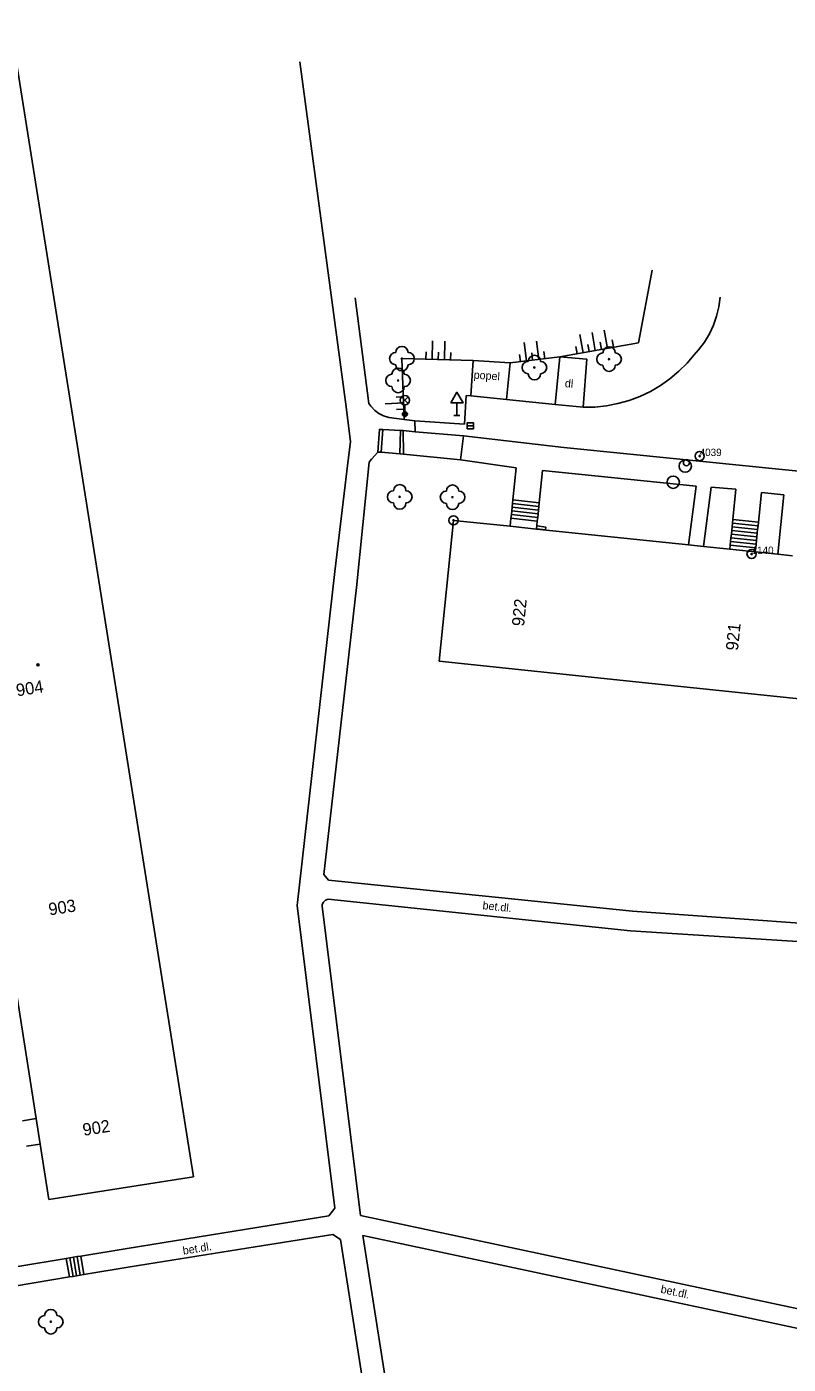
# Model space of a CAD drawing. Extents: x -539244 to -537359, y -1183785 to -1181851.
# Drawn here: x -537591.1 to -537529.3, y -1181981.5 to -1181872.9 of the extents above; entities that cross this region are included whole.
import ezdxf

# ---------------------------------------------------------------- set-up
doc = ezdxf.new("R2010")
doc.units = 0
for name, color, linetype in [('Vrstva 10', 7, 'Continuous'), ('Vrstva 11', 7, 'Continuous'), ('Vrstva 14', 7, 'Continuous'), ('Vrstva 15', 7, 'Continuous'), ('Vrstva 21', 7, 'Continuous'), ('Vrstva 22', 7, 'Continuous'), ('Vrstva 23', 7, 'Continuous'), ('Vrstva 24', 7, 'Continuous'), ('Vrstva 27', 7, 'Continuous'), ('Vrstva 28', 7, 'Continuous'), ('Vrstva 33', 7, 'Continuous'), ('Vrstva 34', 7, 'Continuous'), ('Vrstva 39', 7, 'Continuous'), ('Vrstva 40', 7, 'Continuous'), ('Vrstva 47', 7, 'Continuous'), ('Vrstva 5', 7, 'Continuous')]:
    doc.layers.add(name, color=color, linetype=linetype)

msp = doc.modelspace()

# ---------------------------------------------------------------- linework, layer by layer
at = {"layer": 'Vrstva 10'}
for p, q in [((-537555.42, -1181902.8), (-537555.58, -1181905.14)), ((-537555.05, -1181902.85), (-537555.42, -1181902.8)), ((-537555.58, -1181905.14), (-537559.61, -1181904.86)), ((-537555.66, -1181906.09), (-537547.49, -1181907.023)), ((-537542.12, -1181907.57), (-537547.49, -1181907.023)), ((-537524.45, -1181909.37), (-537542.12, -1181907.57))]:
    msp.add_line(p, q, dxfattribs=at)
for points in [[(-537534.81, -1181894.83), (-537534.912, -1181895.604), (-537535.093, -1181896.363), (-537535.35, -1181897.099), (-537535.682, -1181897.806), (-537536.083, -1181898.475), (-537536.552, -1181899.099), (-537536.94, -1181899.53)], [(-537545.92, -1181903.77), (-537544.977, -1181903.75), (-537544.039, -1181903.65), (-537543.112, -1181903.472), (-537542.205, -1181903.215), (-537541.322, -1181902.882), (-537540.47, -1181902.476), (-537539.656, -1181901.999), (-537538.885, -1181901.455), (-537538.163, -1181900.848), (-537537.495, -1181900.182), (-537536.94, -1181899.53)], [(-537545.92, -1181903.77), (-537548.209, -1181903.539), (-537552.15, -1181903.142), (-537555.05, -1181902.85)]]:
    msp.add_lwpolyline(points, dxfattribs=at)
at = {"layer": 'Vrstva 11'}
for p, q in [((-537568.93, -1181875.73), (-537565.18, -1181903.72)), ((-537564.44, -1181894.87), (-537563.33, -1181903.47)), ((-537547.82, -1181899.68), (-537548.209, -1181903.539)), ((-537545.62, -1181899.86), (-537547.82, -1181899.68)), ((-537555.05, -1181902.85), (-537554.87, -1181899.96)), ((-537554.87, -1181899.96), (-537551.85, -1181900.17)), ((-537551.85, -1181900.17), (-537552.15, -1181903.142)), ((-537545.92, -1181903.77), (-537545.62, -1181899.86)), ((-537559.57, -1181905.75), (-537559.61, -1181904.86)), ((-537560.832, -1181907.548), (-537560.77, -1181905.66)), ((-537560.77, -1181905.66), (-537560.56, -1181905.65)), ((-537560.56, -1181905.65), (-537559.57, -1181905.75)), ((-537560.56, -1181905.65), (-537560.53, -1181907.57)), ((-537555.66, -1181906.09), (-537559.57, -1181905.75)), ((-537566.09, -1181917.1), (-537565.04, -1181908.27)), ((-537564.34, -1181918.41), (-537563.3, -1181908.22)), ((-537555.89, -1181908.03), (-537551.376, -1181908.688)), ((-537551.376, -1181908.688), (-537551.639, -1181911.292)), ((-537549.237, -1181908.906), (-537549.5, -1181911.516)), ((-537536.74, -1181910.18), (-537549.237, -1181908.906)), ((-537537.369, -1181914.948), (-537536.74, -1181910.18)), ((-537536.165, -1181915.074), (-537535.53, -1181910.26)), ((-537535.53, -1181910.26), (-537533.52, -1181910.41)), ((-537533.775, -1181912.882), (-537533.52, -1181910.41)), ((-537531.698, -1181913.096), (-537531.45, -1181910.69)), ((-537531.45, -1181910.69), (-537529.62, -1181910.87)), ((-537549.531, -1181911.814), (-537551.67, -1181911.59)), ((-537549.5, -1181911.516), (-537551.639, -1181911.292)), ((-537530.119, -1181915.706), (-537529.62, -1181910.87)), ((-537549.655, -1181913.007), (-537551.794, -1181912.783)), ((-537549.624, -1181912.708), (-537551.763, -1181912.484)), ((-537549.593, -1181912.41), (-537551.732, -1181912.186)), ((-537549.562, -1181912.112), (-537551.701, -1181911.888)), ((-537531.79, -1181913.991), (-537533.867, -1181913.777)), ((-537531.759, -1181913.692), (-537533.836, -1181913.478)), ((-537531.728, -1181913.394), (-537533.805, -1181913.18)), ((-537531.698, -1181913.096), (-537533.775, -1181912.882)), ((-537531.913, -1181915.184), (-537533.99, -1181914.97)), ((-537531.882, -1181914.886), (-537533.959, -1181914.672)), ((-537531.851, -1181914.588), (-537533.928, -1181914.374)), ((-537531.82, -1181914.289), (-537533.897, -1181914.075)), ((-537566.09, -1181917.1), (-537569.16, -1181944.23)), ((-537564.34, -1181918.41), (-537566.99, -1181941.7)), ((-537566.99, -1181941.7), (-537566.62, -1181942.17)), ((-537566.62, -1181942.17), (-537541.93, -1181944.68)), ((-537569.16, -1181944.23), (-537566.091, -1181968.787)), ((-537567.14, -1181944.27), (-537564.02, -1181969.4)), ((-537542.09, -1181946.28), (-537566.64, -1181943.7)), ((-537541.93, -1181944.68), (-537518.255, -1181946.366)), ((-537525.47, -1181947.35), (-537542.09, -1181946.28)), ((-537590.361, -1181961.527), (-537591.479, -1181961.702)), ((-537590.036, -1181963.599), (-537591.154, -1181963.774)), ((-537566.575, -1181969.432), (-537566.091, -1181968.787)), ((-537582.977, -1181972.064), (-537566.575, -1181969.432)), ((-537564.02, -1181969.4), (-537517.896, -1181979.241)), ((-537566.27, -1181970.94), (-537572.57, -1181971.93)), ((-537565.64, -1181971.34), (-537566.27, -1181970.94)), ((-537561.49, -1181997.88), (-537565.64, -1181971.34)), ((-537517.374, -1181980.928), (-537563.82, -1181971.03)), ((-537563.82, -1181971.03), (-537559.62, -1181997.65)), ((-537586.726, -1181972.684), (-537582.977, -1181972.064)), ((-537572.57, -1181971.93), (-537582.728, -1181973.571)), ((-537591.84, -1181973.53), (-537587.91, -1181972.88)), ((-537587.661, -1181974.387), (-537587.91, -1181972.88)), ((-537587.365, -1181974.338), (-537587.614, -1181972.831)), ((-537587.069, -1181974.289), (-537587.318, -1181972.782)), ((-537586.773, -1181974.24), (-537587.022, -1181972.733)), ((-537586.477, -1181974.191), (-537586.726, -1181972.684)), ((-537586.477, -1181974.191), (-537582.728, -1181973.571)), ((-537597.11, -1181975.95), (-537587.661, -1181974.387))]:
    msp.add_line(p, q, dxfattribs=at)
for points in [[(-537565.18, -1181903.72), (-537564.83, -1181906.58), (-537565.04, -1181908.27)], [(-537561.71, -1181904.6), (-537562.135, -1181904.475), (-537562.531, -1181904.275), (-537562.86, -1181904.03), (-537563.185, -1181903.681), (-537563.33, -1181903.47)], [(-537559.61, -1181904.86), (-537560.456, -1181904.755), (-537561.71, -1181904.6)], [(-537562.62, -1181907.42), (-537562.48, -1181905.57), (-537562.19, -1181905.58)], [(-537562.35, -1181907.41), (-537562.19, -1181905.58), (-537560.77, -1181905.66)], [(-537560.53, -1181907.57), (-537555.89, -1181908.03), (-537555.66, -1181906.09)], [(-537563.3, -1181908.22), (-537563.13, -1181907.98), (-537562.62, -1181907.42)], [(-537562.62, -1181907.42), (-537562.35, -1181907.41), (-537560.832, -1181907.548), (-537560.53, -1181907.57)], [(-537551.639, -1181911.292), (-537551.67, -1181911.59), (-537551.701, -1181911.888), (-537551.732, -1181912.186), (-537551.763, -1181912.484), (-537551.794, -1181912.783), (-537551.855, -1181913.432)], [(-537549.5, -1181911.516), (-537549.531, -1181911.814), (-537549.562, -1181912.112), (-537549.593, -1181912.41), (-537549.624, -1181912.708), (-537549.655, -1181913.007), (-537549.716, -1181913.656)], [(-537534.025, -1181915.298), (-537533.99, -1181914.97), (-537533.959, -1181914.672), (-537533.928, -1181914.374), (-537533.897, -1181914.075), (-537533.867, -1181913.777), (-537533.836, -1181913.478), (-537533.805, -1181913.18), (-537533.775, -1181912.882)], [(-537531.948, -1181915.515), (-537531.913, -1181915.184), (-537531.882, -1181914.886), (-537531.851, -1181914.588), (-537531.82, -1181914.289), (-537531.79, -1181913.991), (-537531.759, -1181913.692), (-537531.728, -1181913.394), (-537531.698, -1181913.096)], [(-537566.64, -1181943.7), (-537566.849, -1181943.788), (-537567.014, -1181943.943), (-537567.116, -1181944.145), (-537567.14, -1181944.27)], [(-537587.91, -1181972.88), (-537587.614, -1181972.831), (-537587.318, -1181972.782), (-537587.022, -1181972.733), (-537586.726, -1181972.684)], [(-537587.661, -1181974.387), (-537587.365, -1181974.338), (-537587.069, -1181974.289), (-537586.773, -1181974.24), (-537586.477, -1181974.191)]]:
    msp.add_lwpolyline(points, dxfattribs=at)
at = {"layer": 'Vrstva 14'}
for p, q in [((-537541.443, -1181898.529), (-537540.34, -1181892.64)), ((-537547.82, -1181899.68), (-537541.443, -1181898.529)), ((-537554.87, -1181899.96), (-537560.65, -1181899.82)), ((-537560.65, -1181899.82), (-537560.456, -1181904.755)), ((-537551.85, -1181900.17), (-537547.82, -1181899.68))]:
    msp.add_line(p, q, dxfattribs=at)
at = {"layer": 'Vrstva 15'}
for p, q in [((-537543.96, -1181898.983), (-537544.227, -1181897.507)), ((-537558.205, -1181899.879), (-537558.169, -1181898.38)), ((-537557.205, -1181899.903), (-537557.169, -1181898.404)), ((-537550.537, -1181900.01), (-537550.718, -1181898.521)), ((-537549.544, -1181899.89), (-537549.725, -1181898.401)), ((-537545.929, -1181899.339), (-537546.195, -1181897.862)), ((-537545.437, -1181899.25), (-537545.543, -1181898.659)), ((-537544.944, -1181899.161), (-537545.211, -1181897.685)), ((-537544.452, -1181899.072), (-537544.559, -1181898.482)), ((-537543.468, -1181898.895), (-537543.575, -1181898.304)), ((-537558.705, -1181899.867), (-537558.69, -1181899.267)), ((-537557.705, -1181899.891), (-537557.691, -1181899.292)), ((-537556.705, -1181899.916), (-537556.691, -1181899.316)), ((-537551.033, -1181900.071), (-537551.105, -1181899.475)), ((-537550.04, -1181899.95), (-537550.113, -1181899.354)), ((-537549.048, -1181899.829), (-537549.12, -1181899.234)), ((-537546.421, -1181899.427), (-537546.527, -1181898.837)), ((-537560.528, -1181902.918), (-537561.128, -1181902.941)), ((-537560.509, -1181903.417), (-537562.007, -1181903.476)), ((-537560.489, -1181903.917), (-537561.088, -1181903.94))]:
    msp.add_line(p, q, dxfattribs=at)
at = {"layer": 'Vrstva 21'}
for centre, radius in [((-537536.47, -1181907.73), 0.375), ((-537536.47, -1181907.73), 0.05), ((-537556.46, -1181912.95), 0.375), ((-537556.46, -1181912.95), 0.05), ((-537532.25, -1181915.68), 0.375), ((-537532.25, -1181915.68), 0.05)]:
    msp.add_circle(centre, radius, dxfattribs=at)
at = {"layer": 'Vrstva 22'}
for centre in [(-537560.65, -1181899.82), (-537543.83, -1181899.86), (-537549.89, -1181900.54), (-537560.96, -1181901.59), (-537560.83, -1181911.04), (-537556.54, -1181911.07), (-537589.17, -1181978.02)]:
    msp.add_circle(centre, 0.05, dxfattribs=at)
for centre, start, end in [((-537561.15, -1181899.82), 90, 270), ((-537560.65, -1181899.32), 0, 180), ((-537560.15, -1181899.82), 270, 90), ((-537549.89, -1181900.04), 0, 180), ((-537544.33, -1181899.86), 90, 270), ((-537543.83, -1181899.36), 0, 180), ((-537543.33, -1181899.86), 270, 90), ((-537560.96, -1181901.09), 0, 180), ((-537560.65, -1181900.32), 180, 0), ((-537550.39, -1181900.54), 90, 270), ((-537549.39, -1181900.54), 270, 90), ((-537543.83, -1181900.36), 180, 0), ((-537561.46, -1181901.59), 90, 270), ((-537560.46, -1181901.59), 270, 90), ((-537549.89, -1181901.04), 180, 0), ((-537560.96, -1181902.09), 180, 0), ((-537561.33, -1181911.04), 90, 270), ((-537560.83, -1181910.54), 0, 180), ((-537560.33, -1181911.04), 270, 90), ((-537557.04, -1181911.07), 90, 270), ((-537556.54, -1181910.57), 0, 180), ((-537556.04, -1181911.07), 270, 90), ((-537560.83, -1181911.54), 180, 0), ((-537556.54, -1181911.57), 180, 0), ((-537589.67, -1181978.02), 90, 270), ((-537589.17, -1181977.52), 0, 180), ((-537588.67, -1181978.02), 270, 90), ((-537589.17, -1181978.52), 180, 0)]:
    msp.add_arc(centre, 0.5, start, end, dxfattribs=at)
at = {"layer": 'Vrstva 24'}
for p, q in [((-537549.714, -1181913.639), (-537549.689, -1181913.397)), ((-537548.985, -1181913.732), (-537549.714, -1181913.639)), ((-537548.96, -1181913.49), (-537549.689, -1181913.397)), ((-537548.985, -1181913.732), (-537548.96, -1181913.49))]:
    msp.add_line(p, q, dxfattribs=at)
at = {"layer": 'Vrstva 27'}
msp.add_line((-537555.35, -1181905.27), (-537554.85, -1181905.27), dxfattribs=at)
msp.add_lwpolyline([(-537555.35, -1181905.52), (-537554.85, -1181905.52), (-537554.85, -1181905.02), (-537555.35, -1181905.02)], close=True, dxfattribs=at)
for centre in [(-537537.64, -1181908.54), (-537538.62, -1181909.85)]:
    msp.add_circle(centre, 0.5, dxfattribs=at)
at = {"layer": 'Vrstva 28'}
msp.add_circle((-537537.54, -1181908.26), 0.25, dxfattribs=at)
at = {"layer": 'Vrstva 33'}
for p, q in [((-537560.675, -1181903.46), (-537560.145, -1181902.93)), ((-537560.675, -1181902.93), (-537560.145, -1181903.46)), ((-537560.41, -1181903.57), (-537560.41, -1181904.32))]:
    msp.add_line(p, q, dxfattribs=at)
for centre, radius in [((-537560.41, -1181903.195), 0.375), ((-537560.41, -1181904.32), 0.2), ((-537560.41, -1181904.32), 0.145), ((-537560.41, -1181904.32), 0.0876)]:
    msp.add_circle(centre, radius, dxfattribs=at)
at = {"layer": 'Vrstva 34'}
for p, q in [((-537556.19, -1181903.412), (-537556.19, -1181904.43)), ((-537556.44, -1181904.43), (-537555.94, -1181904.43))]:
    msp.add_line(p, q, dxfattribs=at)
msp.add_lwpolyline([(-537556.69, -1181903.412), (-537555.69, -1181903.412), (-537556.19, -1181902.546)], close=True, dxfattribs=at)
at = {"layer": 'Vrstva 39'}
for radius in [0.09, 0.0398]:
    msp.add_circle((-537590.215, -1181924.677), radius, dxfattribs=at)
at = {"layer": 'Vrstva 5'}
for p, q in [((-537592.42, -1181872.87), (-537577.57, -1181966.26)), ((-537557.614, -1181924.396), (-537556.46, -1181912.95)), ((-537551.855, -1181913.432), (-537556.46, -1181912.95)), ((-537549.716, -1181913.656), (-537551.855, -1181913.432)), ((-537537.369, -1181914.948), (-537549.716, -1181913.656)), ((-537536.165, -1181915.074), (-537537.369, -1181914.948)), ((-537534.025, -1181915.298), (-537536.165, -1181915.074)), ((-537531.948, -1181915.515), (-537534.025, -1181915.298)), ((-537530.119, -1181915.706), (-537531.948, -1181915.515)), ((-537528.928, -1181915.831), (-537530.119, -1181915.706)), ((-537541.64, -1181926.063), (-537557.614, -1181924.396)), ((-537517.623, -1181928.57), (-537541.64, -1181926.063)), ((-537577.57, -1181966.26), (-537589.33, -1181968.1))]:
    msp.add_line(p, q, dxfattribs=at)
msp.add_lwpolyline([(-537596.64, -1181921.48), (-537595.942, -1181925.931), (-537595.598, -1181928.124), (-537593.659, -1181940.488), (-537593.629, -1181940.686), (-537593.434, -1181941.924), (-537593.403, -1181942.121), (-537593.154, -1181943.712), (-537592.826, -1181945.806), (-537592.556, -1181947.517), (-537592.526, -1181947.715), (-537592.344, -1181948.88), (-537592.313, -1181949.077), (-537590.361, -1181961.527), (-537590.036, -1181963.599), (-537589.33, -1181968.1)], dxfattribs=at)

# ---------------------------------------------------------------- texts
at = {"layer": 'Vrstva 23'}
for s, p in [('4039', (-537536.47, -1181907.73)), ('1140', (-537532.25, -1181915.68))]:
    msp.add_text(s, height=0.6, dxfattribs=at).set_placement(p)
at = {"layer": 'Vrstva 40'}
for s, rotation, p in [('popel', 356.02226, (-537554.839, -1181901.44)), ('dl', 355.32258, (-537547.437, -1181902.128)), ('bet.dl.', 354.00071, (-537554.124, -1181944.516)), ('bet.dl.', 9.08254, (-537578.401, -1181972.575)), ('bet.dl.', 347.96979, (-537539.682, -1181975.659))]:
    msp.add_text(s, height=0.65, rotation=rotation, dxfattribs=at).set_placement(p)
at = {"layer": 'Vrstva 47'}
for s, rotation, p in [(' 922', 84.1043, (-537550.774, -1181921.959)), (' 921', 84.1043, (-537533.401, -1181923.927)), (' 904', 8.9114, (-537592.275, -1181927.306)), (' 903', 8.9114, (-537589.645, -1181945.093)), (' 902', 8.9114, (-537586.869, -1181962.991))]:
    msp.add_text(s, height=1, rotation=rotation, dxfattribs=at).set_placement(p)

doc.saveas('drawing.dxf')
